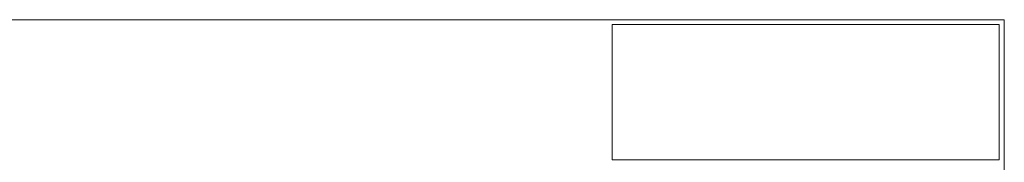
# Model space of a CAD drawing. Header units: feet. Extents: x 8 to 127, y 6 to 90.
# Tile 507 of 538: x 60.3565 to 60.8652, y 60.8782 to 60.952. Entities that reach past the tile are written whole.
import ezdxf

# ---------------------------------------------------------------- set-up
doc = ezdxf.new("R2010")
doc.units = ezdxf.units.FT
doc.header["$MEASUREMENT"] = 0
doc.layers.add('Alvenaria', color=7, linetype='Continuous')
doc.layers.add('FINA', color=7, linetype='Continuous')

msp = doc.modelspace()

# ---------------------------------------------------------------- linework, layer by layer
at = {"layer": 'Alvenaria', "lineweight": 5}
for p, q in [((60.86522, 60.95195), (55.34022, 60.95195)), ((60.86522, 59.62695), (60.86522, 60.95195))]:
    msp.add_line(p, q, dxfattribs=at)
at = {"layer": 'FINA', "linetype": 'Continuous', "lineweight": 5}
for p, q in [((60.86258, 60.94945), (60.66258, 60.94945)), ((60.66258, 60.94945), (60.66258, 60.87944)), ((60.86258, 60.87944), (60.86258, 60.94945)), ((60.66258, 60.87944), (60.86258, 60.87944))]:
    msp.add_line(p, q, dxfattribs=at)

doc.saveas('drawing.dxf')
